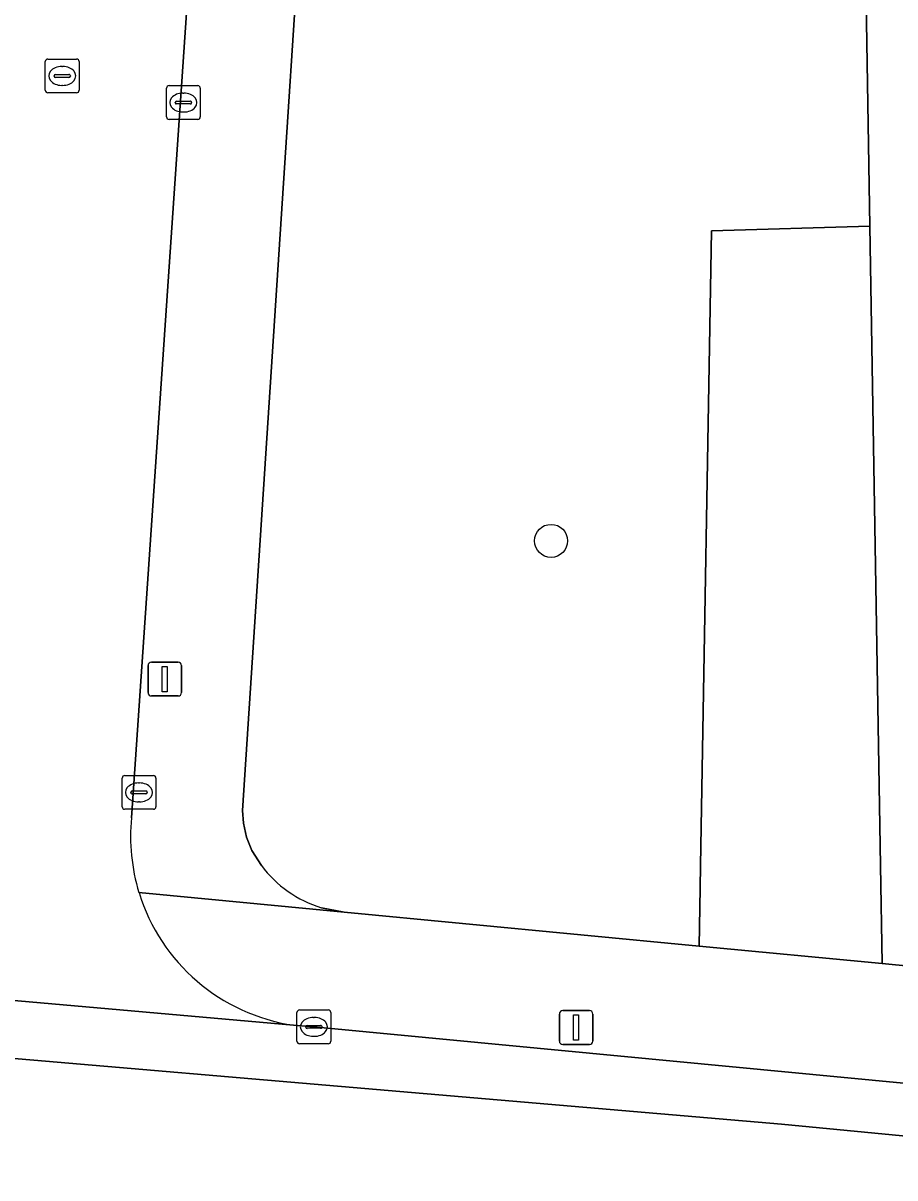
# Model space of a CAD drawing. Extents: x 161848 to 162726, y 385382 to 386521.
# Drawn here: x 162132.5 to 162158.32, y 385740.75 to 385774.94 of the extents above; entities that cross this region are included whole.
import ezdxf

# ---------------------------------------------------------------- set-up
doc = ezdxf.new("R2010")
doc.units = 0
for name, color, linetype in [('IMGEO_Boom', 7, 'Continuous'), ('IMGEO_Groenvoorziening', 7, 'Continuous'), ('IMGEO_Kolk', 7, 'Continuous'), ('IMGEO_Lichtmast', 7, 'Continuous'), ('IMGEO_Rijbaan_lokaal_gesloten', 7, 'Continuous'), ('IMGEO_Rijbaan_lokaal_open', 7, 'Continuous'), ('IMGEO_Rioolput', 7, 'Continuous'), ('IMGEO_Voetpad_halfverhard', 7, 'Continuous'), ('IMGEO_Voetpad_open', 7, 'Continuous')]:
    doc.layers.add(name, color=color, linetype=linetype)

msp = doc.modelspace()

# ---------------------------------------------------------------- linework, layer by layer
at = {"layer": 'IMGEO_Boom'}
msp.add_circle((162148.133, 385759.609), 0.489, dxfattribs=at)
at = {"layer": 'IMGEO_Groenvoorziening'}
msp.add_lwpolyline([(162141.331, 385748.75), (162142.003, 385748.615), (162152.519, 385747.611), (162152.549, 385749.34), (162152.561, 385750), (162152.889, 385768.789), (162157.58, 385768.924), (162157.103, 385797.911), (162144.975, 385795.811), (162141.848, 385795.27), (162138.994, 385751.625), (162139.021, 385751.25), (162139.116, 385750.837), (162139.274, 385750.446), (162139.555, 385750)], dxfattribs=at)
msp.add_lwpolyline([(162157.941, 385747.093), (162157.893, 385750), (162157.58, 385768.924), (162152.889, 385768.789), (162152.561, 385750), (162152.549, 385749.34), (162152.519, 385747.611)], close=True, dxfattribs=at)
msp.add_arc((162142.347, 385752.08), 3.482, 216.6872, 253.0348, dxfattribs=at)
at = {"layer": 'IMGEO_Kolk'}
for p, q in [((162136.743, 385772.16), (162136.743, 385773.012)), ((162136.818, 385773.086), (162137.67, 385773.086)), ((162137.744, 385773.012), (162137.744, 385772.16)), ((162137.231, 385772.866), (162137.256, 385772.866)), ((162137.002, 385772.58), (162137.002, 385772.592)), ((162137.44, 385772.543), (162137.042, 385772.543)), ((162137.045, 385772.629), (162137.443, 385772.629)), ((162137.486, 385772.592), (162137.486, 385772.58)), ((162137.67, 385772.086), (162136.818, 385772.086)), ((162137.254, 385772.306), (162137.229, 385772.306)), ((162135.429, 385751.736), (162135.429, 385752.588)), ((162135.504, 385752.662), (162136.356, 385752.662)), ((162136.43, 385752.588), (162136.43, 385751.736)), ((162135.688, 385752.156), (162135.688, 385752.168)), ((162135.731, 385752.205), (162136.129, 385752.205)), ((162135.917, 385752.442), (162135.942, 385752.442)), ((162136.172, 385752.168), (162136.172, 385752.156)), ((162136.126, 385752.119), (162135.728, 385752.119)), ((162135.94, 385751.882), (162135.915, 385751.882)), ((162136.356, 385751.662), (162135.504, 385751.662)), ((162140.607, 385744.795), (162140.607, 385745.647)), ((162140.682, 385745.721), (162141.534, 385745.721)), ((162141.608, 385745.647), (162141.608, 385744.795)), ((162141.095, 385745.501), (162141.12, 385745.501)), ((162140.866, 385745.215), (162140.866, 385745.227)), ((162141.304, 385745.178), (162140.906, 385745.178)), ((162140.909, 385745.264), (162141.307, 385745.264)), ((162141.35, 385745.227), (162141.35, 385745.215)), ((162141.534, 385744.721), (162140.682, 385744.721)), ((162141.118, 385744.941), (162141.093, 385744.941))]:
    msp.add_line(p, q, dxfattribs=at)
for points in [[(162136.743, 385772.16), (162136.743, 385773.012)], [(162136.818, 385773.086), (162137.67, 385773.086)], [(162137.744, 385773.012), (162137.744, 385772.16)], [(162137.67, 385772.086), (162136.818, 385772.086)], [(162135.429, 385751.736), (162135.429, 385752.588)], [(162135.504, 385752.662), (162136.356, 385752.662)], [(162136.43, 385752.588), (162136.43, 385751.736)], [(162136.356, 385751.662), (162135.504, 385751.662)], [(162140.607, 385744.795), (162140.607, 385745.647)], [(162140.682, 385745.721), (162141.534, 385745.721)], [(162141.608, 385745.647), (162141.608, 385744.795)], [(162141.534, 385744.721), (162140.682, 385744.721)]]:
    msp.add_lwpolyline(points, dxfattribs=at)
for centre, radius, start, end in [((162136.82, 385773.01), 0.0765, 91.552, 178.448), ((162136.82, 385773.01), 0.0765, 91.552, 178.448), ((162137.668, 385773.01), 0.0765, 1.552, 88.448), ((162137.668, 385773.01), 0.0765, 1.552, 88.448), ((162137.042, 385772.589), 0.0403, 85.8775, 175.7526), ((162137.039, 385772.579), 0.0366, 178.938, 274.7102), ((162137.443, 385772.586), 0.043, 264.8664, 352.4533), ((162137.447, 385772.591), 0.0386, 1.7309, 96.639), ((162136.82, 385772.162), 0.0765, 181.552, 268.448), ((162136.82, 385772.162), 0.0765, 181.552, 268.448), ((162137.668, 385772.162), 0.0765, 271.552, 358.448), ((162137.668, 385772.162), 0.0765, 271.552, 358.448), ((162135.506, 385752.586), 0.0765, 91.552, 178.448), ((162135.506, 385752.586), 0.0765, 91.552, 178.448), ((162136.354, 385752.586), 0.0765, 1.552, 88.448), ((162136.354, 385752.586), 0.0765, 1.552, 88.448), ((162135.728, 385752.165), 0.0403, 85.8775, 175.7526), ((162135.725, 385752.155), 0.0366, 178.938, 274.7102), ((162136.129, 385752.162), 0.043, 264.8664, 352.4533), ((162136.133, 385752.167), 0.0386, 1.7309, 96.639), ((162135.506, 385751.738), 0.0765, 181.552, 268.448), ((162135.506, 385751.738), 0.0765, 181.552, 268.448), ((162136.354, 385751.738), 0.0765, 271.552, 358.448), ((162136.354, 385751.738), 0.0765, 271.552, 358.448), ((162140.684, 385745.645), 0.0765, 91.552, 178.448), ((162140.684, 385745.645), 0.0765, 91.552, 178.448), ((162141.532, 385745.645), 0.0765, 1.552, 88.448), ((162141.532, 385745.645), 0.0765, 1.552, 88.448), ((162140.906, 385745.224), 0.0403, 85.8775, 175.7526), ((162140.903, 385745.214), 0.0366, 178.938, 274.7102), ((162141.307, 385745.221), 0.043, 264.8664, 352.4533), ((162141.311, 385745.226), 0.0386, 1.7309, 96.639), ((162140.684, 385744.797), 0.0765, 181.552, 268.448), ((162140.684, 385744.797), 0.0765, 181.552, 268.448), ((162141.532, 385744.797), 0.0765, 271.552, 358.448), ((162141.532, 385744.797), 0.0765, 271.552, 358.448)]:
    msp.add_arc(centre, radius, start, end, dxfattribs=at)
for centre, major_axis, ratio, start_param, end_param in [((162137.23, 385772.586), (-0.387, 0.002), 0.722429, 4.712389, 7.853982), ((162137.255, 385772.586), (-0.39, 0.002), 0.717154, 1.570796, 4.712389), ((162135.916, 385752.162), (-0.387, 0.002), 0.722429, 4.712389, 7.853982), ((162135.941, 385752.162), (-0.39, 0.002), 0.717154, 1.570796, 4.712389), ((162141.094, 385745.221), (-0.387, 0.002), 0.722429, 4.712389, 7.853982), ((162141.119, 385745.221), (-0.39, 0.002), 0.717154, 1.570796, 4.712389)]:
    msp.add_ellipse(centre, major_axis=major_axis, ratio=ratio, start_param=start_param, end_param=end_param, dxfattribs=at)
at = {"layer": 'IMGEO_Lichtmast'}
for p, q in [((162136.197, 385755.117), (162136.197, 385755.917)), ((162136.197, 385755.917), (162136.197, 385755.117)), ((162136.297, 385756.017), (162137.087, 385756.017)), ((162137.087, 385756.017), (162136.297, 385756.017)), ((162137.187, 385755.917), (162137.187, 385755.117)), ((162137.187, 385755.117), (162137.187, 385755.917)), ((162137.087, 385755.017), (162136.297, 385755.017)), ((162136.297, 385755.017), (162137.087, 385755.017)), ((162148.48, 385745.702), (162149.27, 385745.702)), ((162149.27, 385745.702), (162148.48, 385745.702)), ((162148.38, 385744.802), (162148.38, 385745.602)), ((162148.38, 385745.602), (162148.38, 385744.802)), ((162149.37, 385745.602), (162149.37, 385744.802)), ((162149.37, 385744.802), (162149.37, 385745.602)), ((162149.27, 385744.702), (162148.48, 385744.702)), ((162148.48, 385744.702), (162149.27, 385744.702))]:
    msp.add_line(p, q, dxfattribs=at)
for points in [[(162136.617, 385755.892), (162136.767, 385755.892), (162136.767, 385755.142), (162136.617, 385755.142), (162136.617, 385755.892)], [(162148.8, 385745.577), (162148.95, 385745.577), (162148.95, 385744.827), (162148.8, 385744.827), (162148.8, 385745.577)]]:
    msp.add_lwpolyline(points, dxfattribs=at)
for centre, start, end in [((162136.297, 385755.917), 90, 180), ((162136.297, 385755.917), 90, 180), ((162137.087, 385755.917), 0, 90), ((162137.087, 385755.917), 360, 90), ((162136.297, 385755.117), 180, 270), ((162136.297, 385755.117), 180, 270), ((162137.087, 385755.117), 270, 0), ((162137.087, 385755.117), 270, 0), ((162148.48, 385745.602), 90, 180), ((162148.48, 385745.602), 90, 180), ((162149.27, 385745.602), 0, 90), ((162149.27, 385745.602), 360, 90), ((162148.48, 385744.802), 180, 270), ((162148.48, 385744.802), 180, 270), ((162149.27, 385744.802), 270, 0), ((162149.27, 385744.802), 270, 0)]:
    msp.add_arc(centre, 0.1, start, end, dxfattribs=at)
at = {"layer": 'IMGEO_Rijbaan_lokaal_gesloten'}
msp.add_lwpolyline([(162162.504, 385743.177), (162141.104, 385745.219), (162140.503, 385745.272), (162123.16, 385746.805), (162119.24, 385747.088), (162117.993, 385747.172), (162106.983, 385747.914), (162104.27, 385748.089), (162100.507, 385748.337), (162098.738, 385748.473), (162096.489, 385748.608), (162075.978, 385750), (162061.976, 385750.946), (162049.571, 385751.785), (162043.017, 385752.11), (162041.383, 385752.223), (162041.237, 385750.595), (162081.802, 385747.948), (162119.648, 385745.356), (162154.961, 385742.34), (162177.493, 385740.169)], dxfattribs=at)
msp.add_lwpolyline([(162186.362, 385739.314), (162184.046, 385739.537), (162177.493, 385740.169), (162154.961, 385742.34), (162119.648, 385745.356), (162081.802, 385747.948), (162041.237, 385750.595), (162040.807, 385745.812), (162064.724, 385744.182), (162089.667, 385742.424), (162131.864, 385739.672), (162157.058, 385737.16), (162177.9, 385735.148), (162184.65, 385734.497), (162186.826, 385734.287), (162186.585, 385736.898)], close=True, dxfattribs=at)
at = {"layer": 'IMGEO_Rijbaan_lokaal_open'}
for points in [[(162135.705, 385751.411), (162138.772, 385796.328)], [(162123.16, 385746.805), (162140.503, 385745.272)]]:
    msp.add_lwpolyline(points, dxfattribs=at)
for centre, radius, start, end in [((162141.317, 385750.857), 5.639, 174.3572, 197.1357), ((162141.324, 385750.858), 5.646, 197.1318, 261.6429)]:
    msp.add_arc(centre, radius, start, end, dxfattribs=at)
at = {"layer": 'IMGEO_Rioolput'}
for p, q in [((162133.153, 385772.948), (162133.153, 385773.8)), ((162133.228, 385773.874), (162134.08, 385773.874)), ((162134.154, 385773.8), (162134.154, 385772.948)), ((162133.412, 385773.368), (162133.412, 385773.38)), ((162133.455, 385773.417), (162133.853, 385773.417)), ((162133.641, 385773.654), (162133.666, 385773.654)), ((162133.896, 385773.38), (162133.896, 385773.368)), ((162133.85, 385773.331), (162133.452, 385773.331)), ((162133.664, 385773.094), (162133.639, 385773.094)), ((162134.08, 385772.874), (162133.228, 385772.874))]:
    msp.add_line(p, q, dxfattribs=at)
for points in [[(162133.153, 385772.948), (162133.153, 385773.8)], [(162133.228, 385773.874), (162134.08, 385773.874)], [(162134.154, 385773.8), (162134.154, 385772.948)], [(162134.08, 385772.874), (162133.228, 385772.874)]]:
    msp.add_lwpolyline(points, dxfattribs=at)
for centre, radius, start, end in [((162133.23, 385773.798), 0.0765, 91.552, 178.448), ((162133.23, 385773.798), 0.0765, 91.552, 178.448), ((162134.078, 385773.798), 0.0765, 1.552, 88.448), ((162134.078, 385773.798), 0.0765, 1.552, 88.448), ((162133.452, 385773.377), 0.0403, 85.8775, 175.7526), ((162133.449, 385773.367), 0.0366, 178.938, 274.7102), ((162133.853, 385773.374), 0.043, 264.8664, 352.4533), ((162133.857, 385773.379), 0.0386, 1.7309, 96.639), ((162133.23, 385772.95), 0.0765, 181.552, 268.448), ((162133.23, 385772.95), 0.0765, 181.552, 268.448), ((162134.078, 385772.95), 0.0765, 271.552, 358.448), ((162134.078, 385772.95), 0.0765, 271.552, 358.448)]:
    msp.add_arc(centre, radius, start, end, dxfattribs=at)
for centre, major_axis, ratio, start_param, end_param in [((162133.64, 385773.374), (-0.387, 0.002), 0.722429, 4.712389, 7.853982), ((162133.665, 385773.374), (-0.39, 0.002), 0.717154, 1.570796, 4.712389)]:
    msp.add_ellipse(centre, major_axis=major_axis, ratio=ratio, start_param=start_param, end_param=end_param, dxfattribs=at)
at = {"layer": 'IMGEO_Voetpad_halfverhard'}
msp.add_lwpolyline([(162155.575, 385873.467), (162156.134, 385857.272), (162156.736, 385819.213), (162156.209, 385818.61), (162143.943, 385815.882), (162143.259, 385816.251), (162143.016, 385812.624), (162143.498, 385813.15), (162152.92, 385815.252), (162153.602, 385814.866), (162154.917, 385808.163), (162156.935, 385808.144), (162157.103, 385797.911), (162157.58, 385768.924), (162157.893, 385750), (162157.941, 385747.093), (162160.44, 385746.854), (162160.391, 385750), (162160.103, 385768.548), (162159.557, 385805.784), (162158.695, 385864.488)], dxfattribs=at)
at = {"layer": 'IMGEO_Voetpad_open'}
for points in [[(162155.02, 385994.519), (162151.991, 385994.826), (162151.8, 385991.555), (162151.765, 385990.953), (162151.583, 385988.219), (162152.076, 385988.182), (162151.821, 385984.433), (162151.333, 385984.469), (162150.691, 385975.187), (162149.256, 385954.021), (162146.681, 385914.982), (162145.383, 385895.531), (162142.706, 385855.491), (162140.044, 385815.501), (162138.772, 385796.328), (162135.705, 385751.411)], [(162139.555, 385750), (162139.274, 385750.446), (162139.116, 385750.837), (162139.021, 385751.25), (162138.994, 385751.625), (162141.848, 385795.27), (162143.016, 385812.624), (162143.259, 385816.251), (162145.819, 385855.414), (162147.017, 385873.732), (162147.381, 385879.245), (162149.729, 385914.341), (162151.07, 385934.388), (162151.3, 385937.797), (162153.083, 385964.982), (162153.342, 385968.931), (162155.02, 385994.519)], [(162135.928, 385749.195), (162142.003, 385748.615), (162141.331, 385748.75)], [(162186.212, 385740.942), (162185.886, 385744.468), (162183.823, 385744.662), (162183.426, 385744.704), (162182.017, 385744.852), (162177.076, 385745.313), (162176.766, 385745.342), (162170.462, 385745.93), (162160.44, 385746.854), (162157.941, 385747.093), (162152.519, 385747.611), (162142.003, 385748.615), (162135.928, 385749.195)], [(162140.503, 385745.272), (162141.104, 385745.219), (162162.504, 385743.177), (162177.363, 385741.78), (162180.965, 385741.441), (162183.85, 385741.167), (162186.212, 385740.942)]]:
    msp.add_lwpolyline(points, dxfattribs=at)
for centre, radius, start, end in [((162141.317, 385750.857), 5.639, 174.3572, 197.1357), ((162142.347, 385752.08), 3.482, 216.6872, 253.0348), ((162141.324, 385750.858), 5.646, 197.1318, 261.6429)]:
    msp.add_arc(centre, radius, start, end, dxfattribs=at)

doc.saveas('drawing.dxf')
